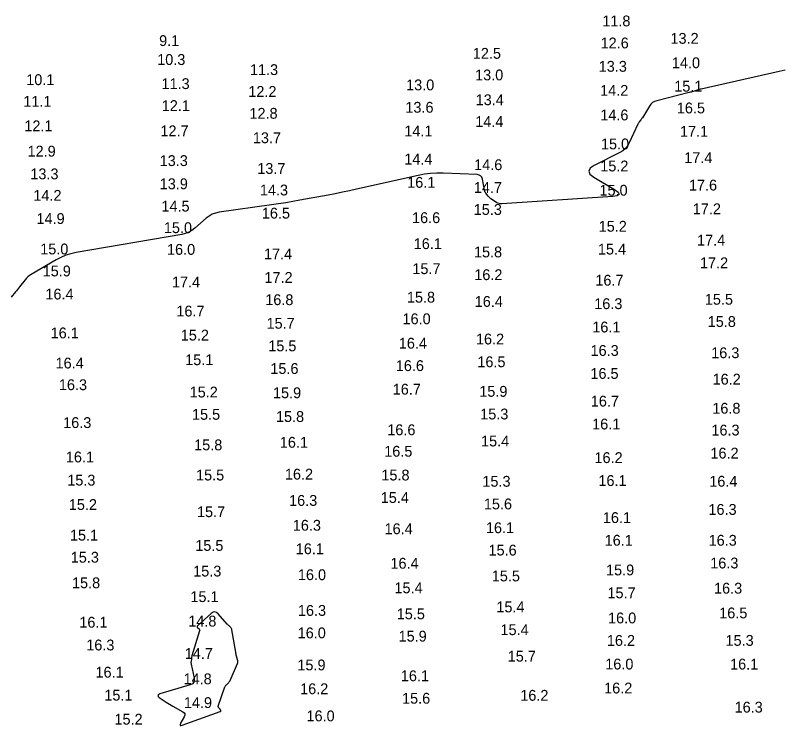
# Model space of a CAD drawing. Extents: x 988130 to 1132882, y 654656 to 841453.
# Drawn here: x 1032278.1 to 1032633.6, y 815807.1 to 816135.2 of the extents above; entities that cross this region are included whole.
import ezdxf

# ---------------------------------------------------------------- set-up
doc = ezdxf.new("R2010")
doc.units = 0
doc.layers.add('V-TOPO-MAJR', color=7, linetype='Continuous')
doc.layers.add('V-TOPO-SOUN', color=7, linetype='Continuous')

msp = doc.modelspace()

# ---------------------------------------------------------------- linework, layer by layer
at = {"layer": 'V-TOPO-MAJR'}
msp.add_lwpolyline([(1032633.81, 816109.86), (1032631.13, 816109.26), (1032595.13, 816101.22), (1032594.66, 816101.11), (1032594.19, 816100.99), (1032593.72, 816100.86), (1032593.25, 816100.71), (1032591.4, 816100.11), (1032590.94, 816099.97), (1032590.47, 816099.83), (1032590, 816099.7), (1032589.53, 816099.58), (1032574.59, 816095.83), (1032573.54, 816095.46), (1032572.62, 816094.92), (1032571.82, 816094.2), (1032571.16, 816093.3), (1032567.87, 816087.94), (1032567.7, 816087.68), (1032567.53, 816087.43), (1032567.35, 816087.19), (1032567.16, 816086.95), (1032566.38, 816086), (1032566.2, 816085.76), (1032566.03, 816085.5), (1032565.88, 816085.24), (1032565.74, 816084.97), (1032561.81, 816076.39), (1032561.01, 816074.97), (1032560.01, 816073.73), (1032558.82, 816072.69), (1032557.42, 816071.84), (1032545.59, 816065.85), (1032543.73, 816064.58), (1032543.08, 816063.27), (1032543.63, 816061.91), (1032545.4, 816060.51), (1032554.95, 816054.8), (1032556.69, 816053.53), (1032557.14, 816052.57), (1032556.3, 816051.92), (1032554.18, 816051.59), (1032502.95, 816048.23), (1032502.3, 816048.23), (1032501.68, 816048.34), (1032501.08, 816048.55), (1032500.5, 816048.86), (1032497.86, 816050.56), (1032497.51, 816050.8), (1032497.19, 816051.07), (1032496.89, 816051.37), (1032496.62, 816051.69), (1032495.57, 816053.05), (1032495.33, 816053.4), (1032495.14, 816053.77), (1032494.99, 816054.16), (1032494.89, 816054.57), (1032493.92, 816059.61), (1032493.63, 816060.47), (1032493.14, 816061.1), (1032492.45, 816061.49), (1032491.55, 816061.65), (1032475.87, 816062.3), (1032472.93, 816062.33), (1032470.01, 816062.16), (1032467.11, 816061.81), (1032464.22, 816061.26), (1032435.73, 816054.88), (1032432.48, 816054.17), (1032429.23, 816053.49), (1032425.96, 816052.85), (1032422.69, 816052.23), (1032409.6, 816049.84), (1032406.32, 816049.26), (1032403.04, 816048.71), (1032399.75, 816048.2), (1032396.46, 816047.71), (1032372.31, 816044.29), (1032370.64, 816043.93), (1032369.07, 816043.35), (1032367.6, 816042.54), (1032366.24, 816041.51), (1032361, 816036.94), (1032359.64, 816035.9), (1032358.18, 816035.07), (1032356.62, 816034.46), (1032354.95, 816034.06), (1032306.21, 816025.67), (1032303.75, 816025.13), (1032301.38, 816024.38), (1032299.08, 816023.42), (1032296.86, 816022.25), (1032285.4, 816015.52), (1032284.61, 816015), (1032283.88, 816014.42), (1032283.2, 816013.78), (1032282.59, 816013.07), (1032280, 816009.8), (1032279.53, 816009.21), (1032279.05, 816008.61), (1032278.57, 816008.03), (1032278.09, 816007.44), (1032276.14, 816005.1)], dxfattribs=at)
msp.add_lwpolyline([(1032380.89, 815836.61), (1032380.89, 815837.04), (1032380.8, 815837.48), (1032380.32, 815839.24), (1032380.2, 815839.68), (1032380.1, 815840.13), (1032380.01, 815840.57), (1032379.93, 815841.02), (1032378.18, 815851.4), (1032378.12, 815851.67), (1032378.01, 815851.92), (1032377.86, 815852.15), (1032377.67, 815852.35), (1032376.84, 815853.14), (1032376.63, 815853.33), (1032376.43, 815853.54), (1032376.23, 815853.74), (1032376.04, 815853.96), (1032371.84, 815858.69), (1032371.07, 815859.35), (1032370.28, 815859.59), (1032369.46, 815859.43), (1032368.62, 815858.87), (1032362.29, 815853.13), (1032362.15, 815852.96), (1032362.1, 815852.79), (1032362.14, 815852.62), (1032362.28, 815852.44), (1032363.01, 815851.75), (1032363.16, 815851.56), (1032363.25, 815851.36), (1032363.27, 815851.15), (1032363.23, 815850.92), (1032359.68, 815839.28), (1032359.6, 815838.97), (1032359.52, 815838.66), (1032359.46, 815838.34), (1032359.42, 815838.01), (1032359.27, 815836.72), (1032359.24, 815836.4), (1032359.24, 815836.07), (1032359.27, 815835.75), (1032359.33, 815835.44), (1032360.71, 815829.02), (1032360.79, 815827.95), (1032360.52, 815827.08), (1032359.89, 815826.43), (1032358.92, 815825.97), (1032344.86, 815821.71), (1032344.17, 815821.41), (1032343.9, 815821.04), (1032344.05, 815820.6), (1032344.61, 815820.11), (1032347.7, 815817.99), (1032348.48, 815817.47), (1032349.27, 815816.97), (1032350.07, 815816.48), (1032350.88, 815816.02), (1032355.44, 815813.48), (1032356.04, 815813.02), (1032356.35, 815812.48), (1032356.37, 815811.86), (1032356.1, 815811.15), (1032354.44, 815808.16), (1032354.17, 815807.54), (1032354.22, 815807.18), (1032354.56, 815807.08), (1032355.22, 815807.24), (1032372.79, 815813.53), (1032372.89, 815813.58), (1032372.96, 815813.66), (1032372.99, 815813.76), (1032372.98, 815813.88), (1032372.85, 815814.39), (1032372.81, 815814.52), (1032372.75, 815814.63), (1032372.68, 815814.74), (1032372.6, 815814.84), (1032372.02, 815815.44), (1032371.91, 815815.58), (1032371.86, 815815.72), (1032371.85, 815815.88), (1032371.88, 815816.05), (1032374.96, 815824.93), (1032375.09, 815825.23), (1032375.24, 815825.5), (1032375.43, 815825.76), (1032375.64, 815826), (1032376.58, 815826.91), (1032376.8, 815827.15), (1032376.99, 815827.4), (1032377.16, 815827.67), (1032377.3, 815827.96), (1032380.68, 815835.76), (1032380.83, 815836.18)], close=True, dxfattribs=at)

# ---------------------------------------------------------------- texts
at = {"layer": 'V-TOPO-SOUN'}
for s, p in [('11.8 ', (1032549.34, 816130.17)), ('13.2 ', (1032580.86, 816122.13)), ('9.1', (1032344.52, 816121.09)), ('12.6 ', (1032548.58, 816120)), ('12.5 ', (1032489.51, 816115.2)), ('10.3 ', (1032343.63, 816112.35)), ('14.0 ', (1032581.51, 816110.84)), ('11.3 ', (1032386.5, 816107.68)), ('13.3 ', (1032547.7, 816109.21)), ('13.0 ', (1032490.57, 816105.23)), ('10.1 ', (1032283.09, 816103.04)), ('11.3 ', (1032345.62, 816101.2)), ('13.0 ', (1032458.68, 816100.62)), ('15.1 ', (1032582.61, 816100.03)), ('12.2 ', (1032385.75, 816097.59)), ('14.2 ', (1032548.36, 816098.09)), ('11.1 ', (1032281.77, 816093.02)), ('13.4 ', (1032490.83, 816093.76)), ('12.1 ', (1032345.73, 816091.05)), ('13.6 ', (1032458.34, 816090.28)), ('16.5 ', (1032583.81, 816089.97)), ('12.8 ', (1032386.26, 816087.49)), ('14.6 ', (1032548.43, 816086.74)), ('14.4 ', (1032490.62, 816083.68)), ('12.1 ', (1032282.22, 816081.7)), ('12.7 ', (1032345.12, 816079.4)), ('14.1 ', (1032457.87, 816079.33)), ('17.1 ', (1032585.28, 816079.15)), ('13.7 ', (1032387.85, 816076.2)), ('15.0 ', (1032548.74, 816073.35)), ('12.9 ', (1032283.7, 816070)), ('13.3 ', (1032344.77, 816065.64)), ('14.4 ', (1032457.83, 816066.34)), ('17.4 ', (1032587.21, 816066.99)), ('13.7 ', (1032389.89, 816062.01)), ('14.6 ', (1032490.13, 816063.74)), ('15.2 ', (1032548.41, 816063.16)), ('13.3 ', (1032285, 816059.51)), ('13.9 ', (1032344.79, 816054.92)), ('16.1 ', (1032459.18, 816055.59)), ('17.6 ', (1032589.4, 816054.32)), ('14.3 ', (1032391.09, 816052.05)), ('14.7 ', (1032489.98, 816053.22)), ('15.0 ', (1032548.05, 816051.95)), ('14.2 ', (1032286.38, 816049.57)), ('14.5 ', (1032345.59, 816044.61)), ('15.3 ', (1032489.93, 816043.06)), ('17.2 ', (1032591.17, 816043.38)), ('16.5 ', (1032392, 816041.36)), ('14.9 ', (1032287.83, 816038.87)), ('16.6 ', (1032461.42, 816039.27)), ('15.0 ', (1032346.71, 816034.65)), ('15.2 ', (1032547.68, 816035.29)), ('17.4 ', (1032593.16, 816028.87)), ('16.1 ', (1032462.2, 816027.27)), ('15.0 ', (1032289.55, 816024.81)), ('16.0 ', (1032348.17, 816024.62)), ('17.4 ', (1032393, 816022.53)), ('15.8 ', (1032490.04, 816023.44)), ('15.4 ', (1032547.33, 816024.74)), ('17.2 ', (1032594.5, 816018.42)), ('15.9 ', (1032290.7, 816014.65)), ('15.7 ', (1032461.57, 816015.69)), ('17.2 ', (1032393.19, 816011.67)), ('16.2 ', (1032490.18, 816012.92)), ('17.4 ', (1032350.46, 816009.53)), ('16.7 ', (1032546.15, 816010.37)), ('16.4 ', (1032291.95, 816003.97)), ('16.8 ', (1032393.58, 816001.37)), ('15.8 ', (1032459.05, 816002.53)), ('16.4 ', (1032490.39, 816000.56)), ('15.5 ', (1032596.75, 816001.56)), ('16.3 ', (1032545.63, 815999.53)), ('16.7 ', (1032352.49, 815996.12)), ('15.7 ', (1032394.17, 815990.47)), ('16.0 ', (1032457.02, 815992.55)), ('15.8 ', (1032598.08, 815991.29)), ('16.1 ', (1032544.74, 815988.75)), ('16.1 ', (1032294.38, 815986.03)), ('15.2 ', (1032354.53, 815985.02)), ('16.2 ', (1032490.96, 815983.2)), ('15.5 ', (1032394.96, 815980.04)), ('16.4 ', (1032455.3, 815981.27)), ('16.3 ', (1032543.94, 815977.92)), ('16.3 ', (1032599.7, 815976.86)), ('16.4 ', (1032296.66, 815972.1)), ('15.1 ', (1032356.57, 815973.63)), ('16.5 ', (1032491.61, 815972.69)), ('15.6 ', (1032395.93, 815969.57)), ('16.6 ', (1032453.91, 815970.91)), ('16.5 ', (1032543.87, 815967.3)), ('16.3 ', (1032298.19, 815962.09)), ('16.2 ', (1032600.34, 815964.66)), ('15.2 ', (1032358.62, 815958.7)), ('15.9 ', (1032397.14, 815958.35)), ('16.7 ', (1032452.49, 815960.02)), ('15.9 ', (1032492.49, 815959.02)), ('16.7 ', (1032544.04, 815954.52)), ('16.8 ', (1032600.21, 815951.21)), ('15.5 ', (1032359.72, 815948.39)), ('15.8 ', (1032398.52, 815947.4)), ('15.3 ', (1032492.92, 815948.55)), ('16.3 ', (1032300.17, 815944.59)), ('16.1 ', (1032544.67, 815943.92)), ('16.6 ', (1032449.98, 815941.27)), ('16.3 ', (1032599.79, 815941.13)), ('15.8 ', (1032360.71, 815934.29)), ('16.1 ', (1032400.31, 815935.48)), ('15.4 ', (1032493.32, 815936.07)), ('16.5 ', (1032448.56, 815931.34)), ('16.2 ', (1032599.34, 815930.49)), ('16.1 ', (1032301.41, 815928.71)), ('16.2 ', (1032545.75, 815928.4)), ('15.5 ', (1032361.59, 815920.35)), ('16.2 ', (1032402.66, 815920.76)), ('15.8 ', (1032447.25, 815920.35)), ('15.3 ', (1032302.06, 815918)), ('15.3 ', (1032493.93, 815917.46)), ('16.1 ', (1032547.56, 815917.81)), ('16.4 ', (1032598.81, 815917.48)), ('16.3 ', (1032404.59, 815908.62)), ('15.4 ', (1032446.95, 815909.96)), ('15.2 ', (1032302.78, 815906.72)), ('15.6 ', (1032494.62, 815907)), ('16.3 ', (1032598.42, 815904.47)), ('15.7 ', (1032362.02, 815903.4)), ('16.1 ', (1032549.62, 815900.69)), ('16.3 ', (1032406.3, 815897.15)), ('16.4 ', (1032448.72, 815895.54)), ('16.1 ', (1032495.57, 815896.01)), ('15.1 ', (1032303.3, 815892.58)), ('16.1 ', (1032550.45, 815890.22)), ('16.3 ', (1032598.5, 815890.21)), ('15.5 ', (1032361.22, 815887.82)), ('16.1 ', (1032407.66, 815886.28)), ('15.6 ', (1032496.77, 815885.68)), ('15.3 ', (1032303.67, 815882.38)), ('16.4 ', (1032451.45, 815879.59)), ('16.3 ', (1032599.24, 815879.7)), ('15.3 ', (1032360.26, 815875.98)), ('15.9 ', (1032551.09, 815876.5)), ('16.0 ', (1032408.66, 815874.3)), ('15.5 ', (1032498.28, 815873.73)), ('15.8 ', (1032304.25, 815870.56)), ('15.4 ', (1032453.29, 815868.23)), ('15.7 ', (1032551.74, 815865.92)), ('16.3 ', (1032601.01, 815868.07)), ('15.1 ', (1032358.98, 815864.18)), ('15.4 ', (1032500.4, 815859.43)), ('16.3 ', (1032408.67, 815857.8)), ('15.5 ', (1032454.35, 815856.21)), ('16.5 ', (1032603.39, 815856.64)), ('16.1 ', (1032307.64, 815852.35)), ('14.8 ', (1032357.99, 815852.87)), ('16.0 ', (1032552.02, 815854.32)), ('16.0 ', (1032408.56, 815847.42)), ('15.4 ', (1032502.3, 815848.89)), ('15.9 ', (1032455.2, 815845.91)), ('16.2 ', (1032551.48, 815843.93)), ('15.3 ', (1032606.31, 815843.95)), ('16.3 ', (1032310.84, 815841.83)), ('14.7 ', (1032356.36, 815837.93)), ('15.7 ', (1032505.64, 815836.65)), ('15.9 ', (1032408.42, 815832.61)), ('16.0 ', (1032550.72, 815833.02)), ('16.1 ', (1032608.42, 815833)), ('16.1 ', (1032315.11, 815829.26)), ('14.8 ', (1032355.81, 815826.2)), ('16.1 ', (1032456.24, 815827.59)), ('16.2 ', (1032409.69, 815821.61)), ('16.2 ', (1032550.21, 815821.94)), ('15.1 ', (1032319.19, 815818.65)), ('15.6 ', (1032456.81, 815817.21)), ('16.2 ', (1032511.45, 815818.57)), ('14.9 ', (1032355.96, 815815.21)), ('16.3 ', (1032610.51, 815813.11)), ('16.0 ', (1032412.63, 815809.07)), ('15.2 ', (1032323.88, 815807.53))]:
    msp.add_text(s, height=5, rotation=360, dxfattribs=at).set_placement(p)

doc.saveas('drawing.dxf')
